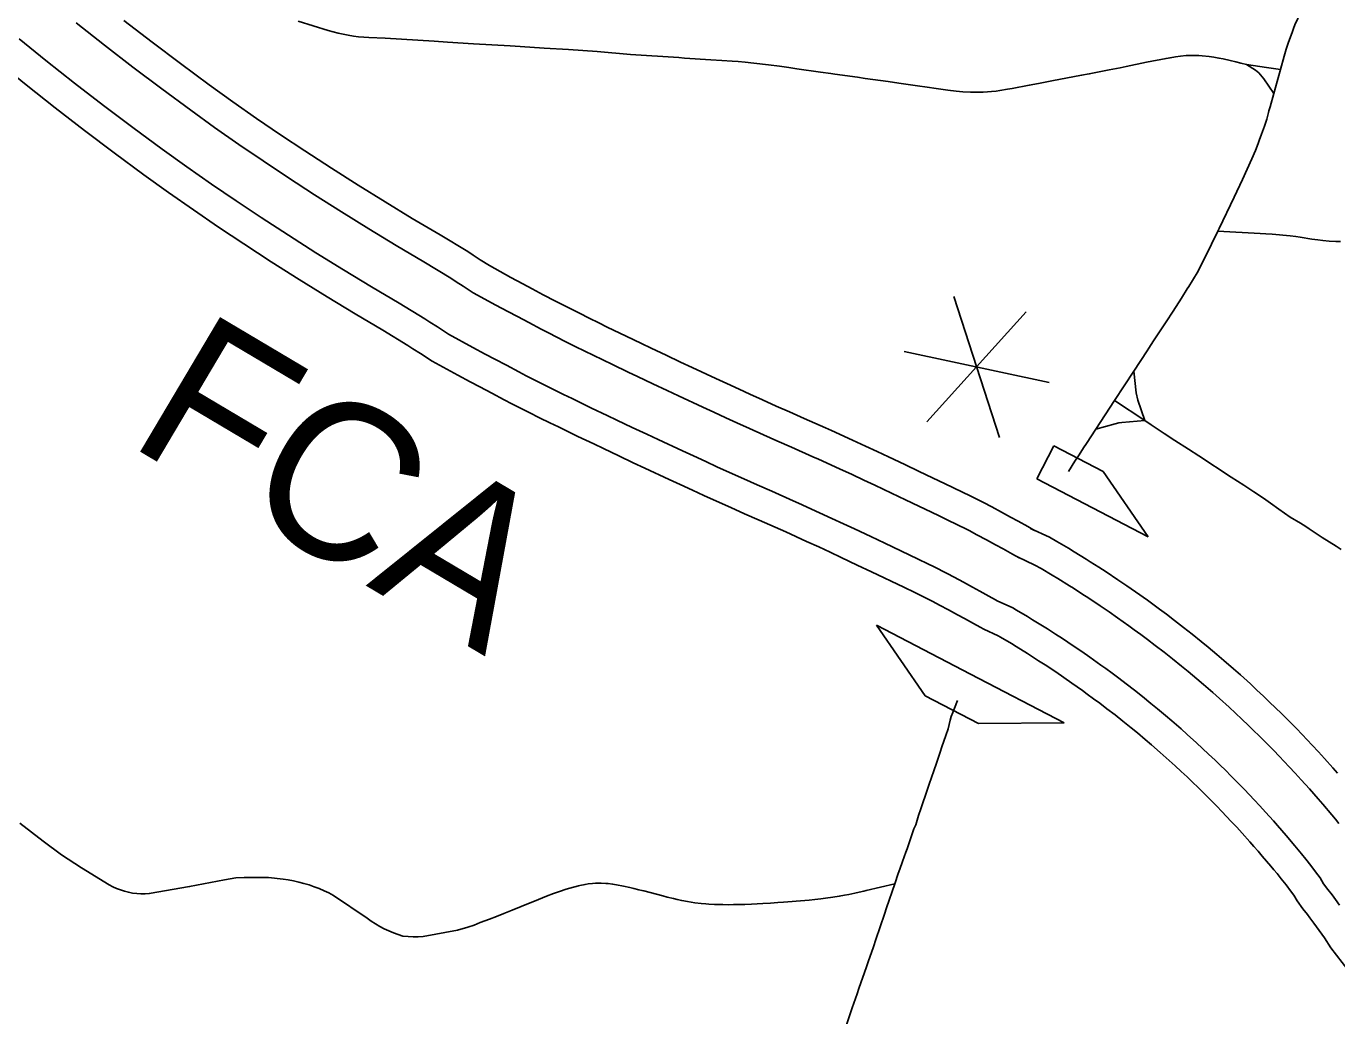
# Model space of a CAD drawing. Extents: x -19 to 366, y -4 to 359.
# Drawn here: x 152.873 to 153.543, y 194.618 to 195.124 of the extents above; entities that cross this region are included whole.
import ezdxf

# ---------------------------------------------------------------- set-up
doc = ezdxf.new("R2010")
doc.units = 0
for name, color, linetype in [('R_Exist Surface Annot', 7, 'Continuous'), ('R_No Plot', 7, 'Continuous'), ('R_Striping', 7, 'Continuous'), ('R_Xsect Slope', 7, 'Continuous'), ('Sheet Fence', 7, 'Continuous'), ('T_Vehicle Path Lt Minor', 7, 'Continuous')]:
    doc.layers.add(name, color=color, linetype=linetype)

msp = doc.modelspace()

# ---------------------------------------------------------------- linework, layer by layer
at = {"layer": 'R_Exist Surface Annot'}
for p, q in [((153.38628, 194.86726), (153.38831, 194.86622)), ((153.38041, 194.8522), (153.37953, 194.85265)), ((153.36833, 194.83074), (153.36921, 194.83029)), ((153.36246, 194.81568), (153.36043, 194.81672))]:
    msp.add_line(p, q, dxfattribs=at)
for points in [[(152.89855, 195.12563), (152.91299, 195.11418), (152.92756, 195.10291), (152.94227, 195.09181), (152.95709, 195.08089), (152.96931, 195.0721), (152.98164, 195.06347), (152.99406, 195.055), (153.0066, 195.04668), (153.02033, 195.03773), (153.03417, 195.02894), (153.04807, 195.0203), (153.06208, 195.01182), (153.07625, 195.00347), (153.08997, 194.9951), (153.09268, 194.99328), (153.0964, 194.99097), (153.10144, 194.98769), (153.11307, 194.98131), (153.11915, 194.97805), (153.12401, 194.97546), (153.12982, 194.97239), (153.1361, 194.96913), (153.13988, 194.96715), (153.14845, 194.96279), (153.15348, 194.96027), (153.15854, 194.95779), (153.16283, 194.95568), (153.17259, 194.95094), (153.18057, 194.94713), (153.18544, 194.94481), (153.1932, 194.94114), (153.20058, 194.93767), (153.20644, 194.93492), (153.21872, 194.9292), (153.22433, 194.9266), (153.23057, 194.92372), (153.23618, 194.92115), (153.24258, 194.91825), (153.24973, 194.91503), (153.25656, 194.91202), (153.26404, 194.90872), (153.27499, 194.90386), (153.27786, 194.90258), (153.28866, 194.89768), (153.29509, 194.89472), (153.30111, 194.89193), (153.30675, 194.8893), (153.31518, 194.88531), (153.32243, 194.88186), (153.33925, 194.87386), (153.34508, 194.87101), (153.34761, 194.86975), (153.3549, 194.86612), (153.35885, 194.86402), (153.36371, 194.86142), (153.36832, 194.85891), (153.37222, 194.85678), (153.37696, 194.85414), (153.38041, 194.8522)], [(153.38831, 194.86622), (153.38483, 194.86818), (153.38, 194.87088), (153.37603, 194.87305), (153.37135, 194.87559), (153.36643, 194.87822), (153.36227, 194.88044), (153.35479, 194.88415), (153.35222, 194.88544), (153.34624, 194.88836), (153.32934, 194.89639), (153.32208, 194.89985), (153.3136, 194.90386), (153.3079, 194.90653), (153.30183, 194.90934), (153.29534, 194.91232), (153.28447, 194.91726), (153.28154, 194.91857), (153.27055, 194.92344), (153.26306, 194.92674), (153.25629, 194.92973), (153.24921, 194.93292), (153.24285, 194.9358), (153.2373, 194.93834), (153.23109, 194.94121), (153.2255, 194.9438), (153.21326, 194.9495), (153.20743, 194.95224), (153.20006, 194.95571), (153.19234, 194.95935), (153.1875, 194.96166), (153.17957, 194.96545), (153.16989, 194.97014), (153.16564, 194.97223), (153.16064, 194.97469), (153.15571, 194.97717), (153.14725, 194.98146), (153.14354, 194.9834), (153.13729, 194.98665), (153.13156, 194.98968), (153.12675, 194.99225), (153.12075, 194.99546), (153.10971, 195.00151), (153.10504, 195.00455), (153.10141, 195.00681), (153.09864, 195.00866), (153.08453, 195.01728), (153.07033, 195.02565), (153.05649, 195.03403), (153.04274, 195.04257), (153.02905, 195.05127), (153.01545, 195.06013), (153.00305, 195.06836), (152.99079, 195.07671), (152.97863, 195.08523), (152.96656, 195.09391), (152.95189, 195.10472), (152.93733, 195.1157), (152.92291, 195.12685)], [(152.86951, 195.11744), (152.88316, 195.10641), (152.89781, 195.09479), (152.91261, 195.08334), (152.92755, 195.07207), (152.9426, 195.06098), (152.95506, 195.05202), (152.96765, 195.04321), (152.98032, 195.03457), (152.99308, 195.02611), (153.00701, 195.01703), (153.02107, 195.00809), (153.0352, 194.99931), (153.04946, 194.99068), (153.06358, 194.98236), (153.0767, 194.97435), (153.07933, 194.97259), (153.08318, 194.9702), (153.08878, 194.96655), (153.10134, 194.95966), (153.10754, 194.95634), (153.11246, 194.95372), (153.11839, 194.95058), (153.12472, 194.94729), (153.1286, 194.94526), (153.13736, 194.94081), (153.14253, 194.93822), (153.14768, 194.93569), (153.15203, 194.93355), (153.16191, 194.92876), (153.16997, 194.92491), (153.17488, 194.92257), (153.18271, 194.91887), (153.19011, 194.91539), (153.19601, 194.91262), (153.20834, 194.90688), (153.21399, 194.90425), (153.22028, 194.90135), (153.22598, 194.89874), (153.23245, 194.89581), (153.2397, 194.89254), (153.24662, 194.88949), (153.25408, 194.8862), (153.26498, 194.88137), (153.26774, 194.88013), (153.27843, 194.87528), (153.28478, 194.87237), (153.29072, 194.86961), (153.29627, 194.86702), (153.30463, 194.86306), (153.31185, 194.85962), (153.32856, 194.85168), (153.33417, 194.84894), (153.33663, 194.84771), (153.34364, 194.84422), (153.34726, 194.8423), (153.35202, 194.83975), (153.35654, 194.83729), (153.36032, 194.83523), (153.36493, 194.83266), (153.36833, 194.83074)], [(153.36043, 194.81672), (153.35706, 194.81861), (153.35253, 194.82114), (153.34884, 194.82316), (153.34438, 194.82558), (153.33968, 194.82809), (153.33627, 194.82991), (153.32945, 194.8333), (153.32704, 194.8345), (153.32157, 194.83718), (153.30494, 194.84509), (153.29773, 194.84852), (153.28941, 194.85245), (153.28392, 194.85502), (153.27803, 194.85775), (153.27175, 194.86063), (153.26113, 194.86545), (153.25843, 194.86666), (153.24757, 194.87148), (153.24013, 194.87476), (153.23314, 194.87784), (153.22583, 194.88114), (153.2193, 194.88409), (153.21355, 194.88672), (153.20723, 194.88964), (153.20155, 194.89228), (153.18919, 194.89804), (153.18327, 194.90082), (153.17584, 194.90431), (153.16798, 194.90802), (153.16303, 194.91038), (153.15493, 194.91425), (153.14496, 194.91909), (153.14057, 194.92124), (153.13537, 194.9238), (153.13011, 194.92644), (153.12122, 194.93095), (153.11727, 194.93302), (153.11091, 194.93632), (153.10491, 194.9395), (153.09995, 194.94214), (153.09367, 194.94551), (153.08051, 194.95273), (153.07454, 194.95661), (153.07061, 194.95906), (153.06803, 194.96078), (153.0553, 194.96856), (153.0412, 194.97686), (153.02678, 194.98559), (153.0125, 194.99446), (152.99829, 195.00349), (152.98423, 195.01266), (152.97134, 195.02121), (152.9585, 195.02997), (152.94575, 195.03889), (152.93312, 195.04797), (152.91793, 195.05916), (152.90284, 195.07055), (152.88788, 195.08212), (152.8731, 195.09384), (152.8593, 195.105)], [(153.54312, 194.74221), (153.54074, 194.7449), (153.53649, 194.74964), (153.53332, 194.7531), (153.53014, 194.75651), (153.52498, 194.76195), (153.52206, 194.76496), (153.51738, 194.7697), (153.51475, 194.77235), (153.51111, 194.77589), (153.50875, 194.77818), (153.50522, 194.78153), (153.50192, 194.78463), (153.49856, 194.78774), (153.4935, 194.79234), (153.49002, 194.79541), (153.48508, 194.79972), (153.48151, 194.80276), (153.47705, 194.80649), (153.47348, 194.80941), (153.46881, 194.81318), (153.46441, 194.81667), (153.4598, 194.82022), (153.4557, 194.82334), (153.45218, 194.82594), (153.44877, 194.82847), (153.44593, 194.83052), (153.43995, 194.83478), (153.43552, 194.83783), (153.43086, 194.84103), (153.42483, 194.84503), (153.42113, 194.84742), (153.41677, 194.85021), (153.41471, 194.85152), (153.40855, 194.85533), (153.40563, 194.85709), (153.39976, 194.86058), (153.39594, 194.8628), (153.38628, 194.86726)], [(153.37953, 194.85265), (153.3885, 194.8485), (153.3916, 194.8467), (153.39735, 194.84328), (153.40015, 194.84159), (153.40618, 194.83786), (153.40814, 194.83663), (153.41241, 194.83389), (153.416, 194.83157), (153.42186, 194.82768), (153.4264, 194.82457), (153.43071, 194.82159), (153.43654, 194.81744), (153.43926, 194.81548), (153.44262, 194.81299), (153.44605, 194.81046), (153.45001, 194.80744), (153.45449, 194.80399), (153.45876, 194.8006), (153.46332, 194.79692), (153.46678, 194.79409), (153.47114, 194.79045), (153.47458, 194.78753), (153.47939, 194.78332), (153.48275, 194.78035), (153.48768, 194.77587), (153.49095, 194.77285), (153.49417, 194.76983), (153.49759, 194.76657), (153.49989, 194.76435), (153.50343, 194.7609), (153.50595, 194.75837), (153.51055, 194.75372), (153.51335, 194.75081), (153.51842, 194.74547), (153.5215, 194.74218), (153.52455, 194.73883), (153.52871, 194.7342), (153.531, 194.7316), (153.53325, 194.72901), (153.53557, 194.72635), (153.54019, 194.72087), (153.54201, 194.7187), (153.54378, 194.71654)], [(153.36921, 194.83029), (153.37712, 194.82664), (153.37912, 194.82547), (153.3847, 194.82216), (153.38731, 194.82058), (153.39314, 194.81698), (153.39493, 194.81585), (153.39908, 194.81319), (153.4025, 194.81097), (153.40809, 194.80727), (153.41245, 194.80428), (153.41658, 194.80143), (153.42218, 194.79744), (153.42471, 194.79561), (153.42798, 194.79319), (153.43128, 194.79076), (153.43503, 194.7879), (153.43933, 194.78459), (153.44338, 194.78137), (153.44779, 194.77782), (153.45109, 194.77512), (153.45527, 194.77162), (153.4585, 194.76887), (153.46314, 194.76482), (153.46633, 194.76201), (153.47104, 194.75772), (153.47416, 194.75484), (153.47726, 194.75193), (153.48053, 194.74882), (153.48273, 194.74669), (153.48612, 194.74339), (153.48846, 194.74104), (153.49293, 194.73651), (153.49557, 194.73378), (153.50049, 194.7286), (153.50341, 194.72547), (153.5063, 194.72231), (153.51032, 194.71783), (153.51248, 194.71539), (153.51466, 194.71287), (153.51687, 194.71033), (153.52135, 194.70503), (153.52304, 194.70301), (153.52467, 194.70101), (153.52689, 194.69826), (153.5295, 194.69501), (153.5319, 194.69184), (153.53431, 194.68865), (153.53602, 194.68559), (153.53812, 194.68272), (153.54037, 194.68001), (153.54213, 194.6777), (153.5441, 194.67478)], [(153.557, 194.63052), (153.5397, 194.65291), (153.53644, 194.65807), (153.53094, 194.66549), (153.52903, 194.66833), (153.52777, 194.66999), (153.52542, 194.67282), (153.52245, 194.67688), (153.52081, 194.67982), (153.51906, 194.68212), (153.5168, 194.68512), (153.51435, 194.68816), (153.51218, 194.69085), (153.51063, 194.69275), (153.50903, 194.69467), (153.50465, 194.69985), (153.50251, 194.70231), (153.50036, 194.70478), (153.4983, 194.70712), (153.49437, 194.7115), (153.49158, 194.71455), (153.48877, 194.71756), (153.48394, 194.72264), (153.48141, 194.72526), (153.47703, 194.7297), (153.47481, 194.73194), (153.47151, 194.73515), (153.46938, 194.73721), (153.46621, 194.74022), (153.46319, 194.74306), (153.46016, 194.74586), (153.45559, 194.75002), (153.45252, 194.75273), (153.448, 194.75668), (153.4449, 194.75931), (153.44082, 194.76271), (153.43763, 194.76533), (153.43333, 194.7688), (153.42941, 194.7719), (153.42524, 194.77512), (153.42162, 194.77788), (153.41842, 194.78024), (153.4152, 194.78262), (153.4128, 194.78436), (153.40735, 194.78824), (153.40332, 194.79102), (153.39909, 194.79392), (153.39368, 194.79751), (153.39036, 194.79966), (153.38629, 194.80227), (153.38461, 194.80333), (153.37892, 194.80685), (153.37643, 194.80835), (153.37096, 194.8116), (153.36968, 194.81234), (153.36246, 194.81568)]]:
    msp.add_lwpolyline(points, dxfattribs=at)
at = {"layer": 'R_Striping'}
for points in [[(153.51391, 195.10173), (153.51579, 195.10858), (153.51689, 195.11213), (153.51802, 195.11561), (153.51935, 195.11935), (153.52003, 195.12115), (153.5208, 195.12317), (153.52169, 195.12533), (153.52224, 195.12664), (153.52377, 195.13015), (153.52546, 195.13375), (153.52783, 195.13831), (153.53026, 195.1427), (153.53324, 195.14773), (153.53549, 195.15148), (153.53757, 195.15473), (153.53982, 195.15809), (153.54193, 195.16105), (153.54307, 195.16261)], [(153.01207, 195.12649), (153.02732, 195.12171), (153.02988, 195.12096), (153.03243, 195.12029), (153.03501, 195.11971), (153.03763, 195.11922), (153.04024, 195.11881), (153.04288, 195.11849), (153.04552, 195.11826), (153.04818, 195.11812), (153.0565, 195.11768), (153.06483, 195.11721), (153.07318, 195.11671), (153.08151, 195.11618), (153.08837, 195.11572), (153.10154, 195.11491), (153.12042, 195.11374), (153.12548, 195.11342), (153.13765, 195.11271), (153.15008, 195.11194), (153.16477, 195.11098), (153.18187, 195.10937), (153.2065, 195.10779), (153.2094, 195.10759), (153.2229, 195.10665), (153.22846, 195.10632), (153.23372, 195.10598), (153.23693, 195.10575), (153.24037, 195.10546), (153.24488, 195.10503), (153.25232, 195.10419), (153.25793, 195.10343), (153.26276, 195.10273), (153.26678, 195.10214), (153.27885, 195.10034), (153.28426, 195.09968), (153.28626, 195.09942), (153.29775, 195.09776), (153.30177, 195.09718), (153.31354, 195.09553), (153.31889, 195.09479), (153.32841, 195.09344), (153.33338, 195.0927), (153.33804, 195.09199), (153.34392, 195.09113), (153.34822, 195.09065), (153.35171, 195.09036), (153.35553, 195.09013), (153.35681, 195.09012), (153.36209, 195.09016), (153.36424, 195.09027)], [(153.36424, 195.09027), (153.36632, 195.09043), (153.36866, 195.09068), (153.37055, 195.09094), (153.37446, 195.0916), (153.37691, 195.09205), (153.38555, 195.09365), (153.39029, 195.09454), (153.39711, 195.09586), (153.41235, 195.09875), (153.41621, 195.09949), (153.42208, 195.10065), (153.42641, 195.10151), (153.43201, 195.10264), (153.43517, 195.10328), (153.44552, 195.10543), (153.45551, 195.10735), (153.45753, 195.10773), (153.46036, 195.10824), (153.46291, 195.10862), (153.46583, 195.1089), (153.46713, 195.10894), (153.46946, 195.10893), (153.47218, 195.10883), (153.47396, 195.1087), (153.47748, 195.10835), (153.47988, 195.10803), (153.48247, 195.1076), (153.4846, 195.10717), (153.4882, 195.10638), (153.49118, 195.10563), (153.49366, 195.105), (153.49664, 195.10424)], [(153.49664, 195.10424), (153.50113, 195.10145), (153.50291, 195.09996), (153.50551, 195.09697), (153.51049, 195.08941)], [(153.49664, 195.10424), (153.50685, 195.10271), (153.51391, 195.10173)], [(153.51049, 195.08941), (153.51391, 195.10173)], [(153.48202, 195.01906), (153.48255, 195.02052), (153.49029, 195.03643), (153.49454, 195.04559), (153.49692, 195.05076), (153.49939, 195.05612), (153.50116, 195.06026), (153.50254, 195.06397), (153.50309, 195.0654), (153.50434, 195.06873), (153.50571, 195.07269), (153.5069, 195.07642), (153.50787, 195.07979), (153.50806, 195.0806), (153.50863, 195.08272), (153.51049, 195.08941)], [(153.48202, 195.01906), (153.47876, 195.01247)], [(153.48202, 195.01906), (153.50363, 195.01793), (153.50653, 195.0178), (153.50966, 195.01758), (153.51899, 195.01669), (153.52182, 195.01633), (153.52408, 195.016), (153.52994, 195.01508), (153.53298, 195.01464), (153.53562, 195.01434), (153.53887, 195.01403), (153.54229, 195.01387), (153.54468, 195.01385)], [(153.43897, 194.94755), (153.44579, 194.95798), (153.44667, 194.95933), (153.44914, 194.96309), (153.45184, 194.96717), (153.4559, 194.97332), (153.45877, 194.9778), (153.46058, 194.98059), (153.46336, 194.9849), (153.46633, 194.98963), (153.46714, 194.99091), (153.46899, 194.99389), (153.47193, 194.99869), (153.47876, 195.01247)], [(153.42914, 194.93256), (153.43897, 194.94755)], [(153.4447, 194.92244), (153.4411, 194.93283), (153.44023, 194.93648), (153.43897, 194.94755)], [(153.41959, 194.91795), (153.42914, 194.93256)], [(153.4447, 194.92244), (153.42914, 194.93256)], [(153.40565, 194.89637), (153.40892, 194.90154), (153.41105, 194.90484), (153.41331, 194.90838), (153.41479, 194.91063), (153.41959, 194.91795)], [(153.41959, 194.91795), (153.42953, 194.92065), (153.43138, 194.92111), (153.43287, 194.92135), (153.4447, 194.92244)], [(153.51315, 194.8771), (153.5089, 194.88012), (153.50524, 194.88265), (153.50029, 194.88591), (153.49519, 194.88927), (153.48874, 194.89349), (153.47229, 194.90426), (153.467, 194.9077), (153.46005, 194.91223), (153.45459, 194.91575), (153.44792, 194.92014), (153.4447, 194.92244)], [(153.52412, 194.86985), (153.51886, 194.87306), (153.51315, 194.8771)], [(153.52861, 194.867), (153.52685, 194.86821), (153.52412, 194.86985)], [(153.54238, 194.85811), (153.53519, 194.86252), (153.52861, 194.867)], [(153.54503, 194.85648), (153.54238, 194.85811)], [(153.31689, 194.68567), (153.31867, 194.6909), (153.31953, 194.69305), (153.3209, 194.69699), (153.32258, 194.70181), (153.32317, 194.70352), (153.32665, 194.71378), (153.32761, 194.71572), (153.32892, 194.72047), (153.33019, 194.72398), (153.33358, 194.73392), (153.3345, 194.73662), (153.3368, 194.74338), (153.33815, 194.74735), (153.34, 194.75287), (153.34094, 194.75567), (153.34292, 194.76138), (153.34415, 194.76478), (153.34515, 194.76931), (153.34576, 194.77106), (153.3465, 194.77315), (153.34738, 194.77535), (153.34887, 194.77936)], [(152.9802, 194.68866), (152.97431, 194.68761), (152.95653, 194.68424), (152.93594, 194.68062), (152.93381, 194.68049), (152.93168, 194.6805), (152.92952, 194.68063), (152.9274, 194.6809), (152.92531, 194.6813), (152.92323, 194.68183), (152.9212, 194.68249), (152.91919, 194.68327), (152.91726, 194.68418), (152.91539, 194.6852), (152.90125, 194.69381), (152.89113, 194.70044), (152.8818, 194.70748), (152.86978, 194.71668)], [(153.31689, 194.68567), (153.30228, 194.68222), (153.30103, 194.68192), (153.29875, 194.68139), (153.29654, 194.6809), (153.29332, 194.6802), (153.29113, 194.67976), (153.28847, 194.67928), (153.28528, 194.67876), (153.28142, 194.67824), (153.27917, 194.67797), (153.27599, 194.67764), (153.27313, 194.67735), (153.26867, 194.67693), (153.26229, 194.67639), (153.26004, 194.67624), (153.25716, 194.67604), (153.25333, 194.67577), (153.24948, 194.6755), (153.24662, 194.67534), (153.24373, 194.6752), (153.24018, 194.67509), (153.23666, 194.67501), (153.23441, 194.67499), (153.23185, 194.67498), (153.22896, 194.675), (153.22699, 194.67504), (153.22476, 194.6751), (153.22184, 194.67528), (153.22028, 194.67539), (153.21797, 194.6756), (153.21474, 194.67598), (153.21279, 194.67625), (153.21096, 194.67653), (153.20803, 194.67711), (153.20574, 194.67762), (153.20381, 194.67808), (153.20056, 194.67887), (153.1983, 194.67945), (153.18865, 194.682), (153.18767, 194.68225), (153.1861, 194.68264), (153.18345, 194.6833), (153.18147, 194.68376), (153.17818, 194.68447), (153.17463, 194.68517), (153.1727, 194.68551), (153.17049, 194.68577), (153.16916, 194.68588), (153.16686, 194.68597), (153.16397, 194.68591), (153.16244, 194.6858), (153.16027, 194.68557), (153.15862, 194.68532), (153.15586, 194.68477), (153.15525, 194.68463), (153.15088, 194.68348), (153.14891, 194.6829), (153.14548, 194.68176), (153.14253, 194.68068), (153.1389, 194.67928), (153.13474, 194.6776), (153.12601, 194.67412), (153.12137, 194.67224), (153.11714, 194.67052), (153.11335, 194.669), (153.10986, 194.66762), (153.10508, 194.66585), (153.10188, 194.66453), (153.09873, 194.66353), (153.09336, 194.66194), (153.07595, 194.65876), (153.07335, 194.65863), (153.07074, 194.65861), (153.06814, 194.65872), (153.06555, 194.65895), (153.06311, 194.6597), (153.06069, 194.66057), (153.05832, 194.66155), (153.05601, 194.66264), (153.05375, 194.66384), (153.05153, 194.66515), (153.04938, 194.66656), (153.04732, 194.66807), (153.03013, 194.67973), (153.0277, 194.68097), (153.02523, 194.68213), (153.02273, 194.6832), (153.02017, 194.68417), (153.01759, 194.68504), (153.01496, 194.68583), (153.01233, 194.68651), (153.00966, 194.6871), (153.00697, 194.68759), (153.00428, 194.68798), (152.99689, 194.68886), (152.99272, 194.68892), (152.98855, 194.68891), (152.98436, 194.68882), (152.9802, 194.68866)], [(153.31689, 194.68567), (153.31271, 194.67331), (153.31162, 194.67012), (153.30722, 194.6572), (153.30594, 194.65346), (153.30326, 194.6457), (153.30238, 194.64315), (153.29855, 194.63213), (153.29765, 194.62949), (153.29515, 194.6222), (153.29425, 194.61965), (153.29181, 194.61259)]]:
    msp.add_lwpolyline(points, dxfattribs=at)
at = {"layer": 'R_Xsect Slope'}
for p, q in [((153.38941, 194.8926), (153.39816, 194.9094)), ((153.39816, 194.9094), (153.42336, 194.89628)), ((153.44636, 194.86295), (153.38941, 194.8926)), ((153.42336, 194.89628), (153.44636, 194.86295)), ((153.35553, 194.79283), (153.30761, 194.81774)), ((153.30761, 194.81774), (153.33248, 194.78176)), ((153.40344, 194.76792), (153.35553, 194.79283)), ((153.33248, 194.78176), (153.3597, 194.76761)), ((153.3597, 194.76761), (153.40344, 194.76792))]:
    msp.add_line(p, q, dxfattribs=at)
at = {"layer": 'Sheet Fence'}
for points in [[(156.50946, 189.3937), (156.44759, 191.65634), (156.2114, 200.27623), (155.97446, 208.89626), (155.73678, 217.51643), (155.49836, 226.13674), (155.2592, 234.75719), (155.01929, 243.37778), (154.77865, 251.9985), (154.53727, 260.61937), (154.29515, 269.24038), (154.0523, 277.86152), (153.80871, 286.48281), (153.56438, 295.10424), (153.31933, 303.72581), (153.07354, 312.34752), (152.82702, 320.96938), (152.57978, 329.59137), (152.3318, 338.21351), (152.0831, 346.83579)], [(154.11585, 1.87092), (153.9063, 10.48743), (153.69602, 19.10409), (153.48501, 27.72087), (153.27327, 36.3378), (153.0608, 44.95486), (152.84759, 53.57206), (152.63366, 62.1894), (152.419, 70.80688), (152.20362, 79.42449), (151.98751, 88.04225), (151.77068, 96.66014), (151.55312, 105.27817), (151.33484, 113.89634), (151.11584, 122.51465), (150.89612, 131.13311), (150.67568, 139.7517), (150.45452, 148.37043), (150.23264, 156.98931), (150.01005, 165.60832), (149.78674, 174.22748), (149.56272, 182.84677), (149.33799, 191.46621), (149.11254, 200.0858), (148.88638, 208.70552), (148.65952, 217.32539), (148.43194, 225.9454), (148.20366, 234.56555), (147.97466, 243.18584), (147.74497, 251.80628), (147.51457, 260.42687), (147.28346, 269.04759), (147.05165, 277.66846), (146.81914, 286.28948), (146.58593, 294.91064), (146.35202, 303.53194), (146.11742, 312.15339), (145.88211, 320.77499), (145.64611, 329.39673), (145.40941, 338.01861), (145.17202, 346.64065)], [(0, 189.51617), (7.11214, 189.52059), (14.22427, 189.53386), (21.33637, 189.55597), (28.44845, 189.58693), (35.56048, 189.62672), (42.67245, 189.67537), (49.78436, 189.73285), (56.89619, 189.79918), (64.00793, 189.87436), (71.11958, 189.95838), (78.23111, 190.05124), (85.34253, 190.15294), (92.45381, 190.26349), (99.56495, 190.38288), (106.67593, 190.51112), (113.78675, 190.6482), (120.89739, 190.79412), (128.00785, 190.94888), (135.11811, 191.11248), (142.22816, 191.28493), (149.33799, 191.46621), (156.44759, 191.65634), (163.55694, 191.85531), (170.66605, 192.06312), (177.77489, 192.27977), (184.88345, 192.50526), (191.99173, 192.73959), (199.09971, 192.98276), (206.20739, 193.23477), (213.31474, 193.49561), (220.42177, 193.7653), (227.52845, 194.04382), (234.63479, 194.33118), (241.74076, 194.62738), (248.84635, 194.93241), (255.95157, 195.24628), (263.05638, 195.56898), (270.16079, 195.90052), (277.26478, 196.24089), (284.36834, 196.5901), (291.47147, 196.94814), (298.57414, 197.31501), (305.67635, 197.69072), (312.77809, 198.07525), (319.87934, 198.46862), (326.9801, 198.87082), (334.08035, 199.28185), (341.18009, 199.7017)]]:
    msp.add_spline(points, degree=3, dxfattribs=at)
at = {"layer": 'T_Vehicle Path Lt Minor'}
for p, q in [((153.34699, 194.98582), (153.37031, 194.91374)), ((153.38403, 194.9779), (153.33327, 194.92166)), ((153.39569, 194.94186), (153.32161, 194.9577))]:
    msp.add_line(p, q, dxfattribs=at)

# ---------------------------------------------------------------- texts
at = {"layer": 'R_No Plot'}
msp.add_text('FCA', height=0.08, rotation=329.30644, dxfattribs=at).set_placement((152.92371, 194.91093))

doc.saveas('drawing.dxf')
